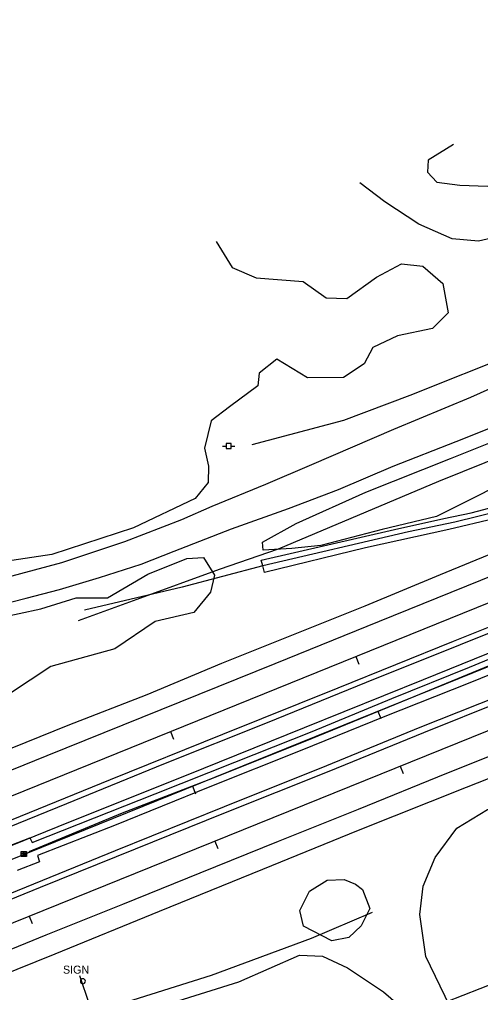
# Model space of a CAD drawing. Extents: x 1901471 to 1963503, y 756461 to 799997.
# Drawn here: x 1938243.6 to 1938474.1, y 776507.5 to 776993.8 of the extents above; entities that cross this region are included whole.
import ezdxf

# ---------------------------------------------------------------- set-up
doc = ezdxf.new("R2010")
doc.units = 0
for name, color, linetype in [('Default', 7, 'Continuous'), ('RD_EX_Bldg', 7, 'Continuous'), ('RD_EX_DR_ErosCtrl', 7, 'Continuous'), ('RD_EX_DR_Inlet', 7, 'Continuous'), ('RD_EX_Fence_Other', 7, 'Continuous'), ('RD_EX_H2O', 7, 'Continuous'), ('RD_EX_Road', 7, 'Continuous'), ('RD_EX_UT', 7, 'Continuous'), ('RD_EX_VEG', 7, 'Continuous'), ('RD_HC_Cl', 7, 'Continuous'), ('RD_HC_Data_Tic', 7, 'Continuous')]:
    doc.layers.add(name, color=color, linetype=linetype)

# ---------------------------------------------------------------- blocks, each defined once
blk = doc.blocks.new('PP')
at = {"layer": 'RD_EX_UT'}
for p, q in [((2.49, 2.51), (-2.51, 2.51)), ((-2.51, 2.51), (-2.51, -2.49)), ((2.49, -2.49), (2.49, 2.51)), ((-5.94, -0.05), (-2.47, -0.05)), ((-2.51, -2.49), (2.49, -2.49)), ((2.42, -0.05), (6.06, -0.05))]:
    blk.add_line(p, q, dxfattribs=at)
blk = doc.blocks.new('SIGNPOST')
at = {"layer": 'Default'}
for start, end in [(90, 270), (270, 90)]:
    blk.add_arc((0, 0), 0.127, start, end, dxfattribs=at)
blk = doc.blocks.new('DI')
at = {"layer": 'RD_EX_DR_Inlet'}
for p, q in [((-2.54, 0.86), (2.46, 0.86)), ((-0.84, 2.56), (-0.84, -2.44)), ((0.86, 2.56), (0.86, -2.44)), ((-2.54, -0.84), (2.46, -0.84))]:
    blk.add_line(p, q, dxfattribs=at)
blk.add_lwpolyline([(-2.54, -2.44), (-2.54, 2.56), (2.46, 2.56), (2.46, -2.44)], close=True, dxfattribs=at)

msp = doc.modelspace()

# ---------------------------------------------------------------- linework, layer by layer
at = {"layer": 'RD_EX_Bldg'}
msp.add_lwpolyline([(1938273.54, 776516.08), (1938278.43, 776501.78)], dxfattribs=at)
at = {"layer": 'RD_EX_DR_ErosCtrl'}
for points in [[(1938480.86, 776744.24), (1938458.32, 776738.99), (1938416.55, 776729.75), (1938366.08, 776717.42), (1938365.32, 776720.82), (1938364.37, 776723.58), (1938431.06, 776738.86), (1938455.86, 776744.33), (1938469.46, 776747.19), (1938490.33, 776752.65)], [(1938237.63, 776580.49), (1938248.78, 776584.8), (1938249.89, 776582.42), (1938273.05, 776591.69), (1938311.48, 776606.9), (1938351.32, 776622.65), (1938389.94, 776637.98), (1938429.82, 776654.53), (1938468.56, 776670.04), (1938505.02, 776685.1)], [(1938504.14, 776676.61), (1938467.96, 776661.93), (1938426.25, 776645.4), (1938383.9, 776628.37), (1938338.79, 776610.29), (1938291.04, 776590.98), (1938252.53, 776575.97), (1938253.68, 776572.89), (1938242.39, 776568.45)]]:
    msp.add_lwpolyline(points, dxfattribs=at)
at = {"layer": 'RD_EX_Fence_Other'}
for points in [[(1938371.89, 776469.62), (1938473.9, 776509.49), (1938828.47, 776650.79), (1938890.66, 776675.76), (1938960.78, 776706.99), (1939045.13, 776749.18), (1939124.5, 776793.2), (1939199.28, 776837.93), (1939287.29, 776895.44), (1939375.36, 776957.21), (1939430.35, 777000.11), (1939500.72, 777057.4), (1939554.93, 777106.48), (1939618.62, 777166.25), (1939674.64, 777223.21), (1939718.34, 777271.16), (1939766.12, 777324.68), (1939815.76, 777383.6)], [(1938006.39, 776486.28), (1938073.78, 776513.52), (1938135.19, 776538.25), (1938206.03, 776567.51), (1938268.27, 776592.74), (1938327.05, 776616.1), (1938386.13, 776639.89), (1938445.57, 776663.96), (1938490.44, 776682.15), (1938534.92, 776699.83), (1938594.14, 776723.76), (1938641.11, 776742.44), (1938697.9, 776765.4), (1938771.51, 776794.98), (1938801.75, 776807.04), (1938830.55, 776819.74), (1938859.48, 776832.79), (1938888.98, 776846.37), (1938918.1, 776860.26)], [(1938273.09, 776693.39), (1938302.46, 776704.02), (1938343.56, 776719.12), (1938373.19, 776729.3), (1938453.33, 776763.04), (1938582.79, 776815.16), (1938655.75, 776845.78), (1938687.81, 776858.61)]]:
    msp.add_lwpolyline(points, dxfattribs=at)
at = {"layer": 'RD_EX_H2O'}
for points in [[(1938918.22, 776925.7), (1938889.38, 776910.75), (1938862.7, 776898.08), (1938838.56, 776887.17), (1938808.48, 776873.8), (1938776.05, 776860.02), (1938751.54, 776849.28), (1938707.4, 776830.66), (1938665.36, 776813.56), (1938627.9, 776799.01), (1938576.38, 776778.36), (1938565.05, 776773.9), (1938533.82, 776763.55), (1938510.34, 776755.87), (1938483.63, 776748.12), (1938461.31, 776742.53), (1938438.09, 776737.69), (1938365.32, 776720.82), (1938324.9, 776710.17), (1938276.18, 776698.61)], [(1938595.67, 776873.2), (1938543.36, 776849.96), (1938492.22, 776827.19), (1938438.82, 776805.8), (1938405.63, 776793.39), (1938359.74, 776781.15)], [(1938906.25, 776847.47), (1938874.33, 776832.33), (1938844.48, 776819.09), (1938816.91, 776807.09), (1938791.87, 776796.65), (1938777.02, 776790.38), (1938725.74, 776769.82), (1938668.85, 776746.82), (1938624.79, 776729.59), (1938571.46, 776708.01), (1938530.96, 776691.65), (1938489.3, 776675.26), (1938437.93, 776654.15), (1938386.26, 776632.99), (1938340.39, 776614.64), (1938295.03, 776597.09), (1938248.24, 776577.85)], [(1937706.04, 776287.78), (1937774.7, 776310.22), (1937831.89, 776331.06), (1937886.09, 776351.35), (1937932.57, 776368.99), (1937976.95, 776386.35), (1938028.4, 776404.14), (1938084.94, 776426.92), (1938137.83, 776447.53), (1938191.42, 776465.95), (1938238.61, 776482.53), (1938291.44, 776501.06), (1938339.69, 776516.16), (1938389.62, 776534.62), (1938420.18, 776547.71)]]:
    msp.add_lwpolyline(points, dxfattribs=at)
at = {"layer": 'RD_EX_Road'}
for points in [[(1938232.82, 776626.98), (1938267.95, 776641.08), (1938307.52, 776656.51), (1938344.79, 776672.06), (1938382.29, 776687.1), (1938416.48, 776700.79), (1938454.14, 776716.41), (1938493.4, 776732.52), (1938554.08, 776756.6), (1938638.89, 776790.77), (1938695.97, 776813.3), (1938754.6, 776836.64), (1938778.28, 776846.14), (1938804.12, 776856.87), (1938830.11, 776868.54), (1938853.89, 776879.38), (1938883.83, 776893.49), (1938914.17, 776908.75)], [(1938205.09, 776604.86), (1938257.43, 776626.04), (1938314.46, 776648.98), (1938371.47, 776671.99), (1938423.55, 776693.11), (1938474.33, 776713.63), (1938528.84, 776735.52), (1938607.33, 776767.23), (1938647.11, 776783.15), (1938701.61, 776804.96), (1938761.33, 776828.74), (1938788.41, 776839.89), (1938812.67, 776850.29), (1938831.49, 776858.77), (1938849.89, 776867.05), (1938865.1, 776874.03), (1938882.58, 776882.15), (1938898.37, 776889.83), (1938913.63, 776897.25)], [(1938218.79, 776582.39), (1938267.33, 776602.04), (1938315.82, 776621.89), (1938367.63, 776642.5), (1938417.08, 776662.56), (1938464.16, 776681.48), (1938515.22, 776701.95), (1938564.75, 776721.81), (1938616.51, 776742.64), (1938671.43, 776764.69), (1938726.02, 776786.61), (1938767.37, 776802.96), (1938804.7, 776818.32), (1938825.73, 776827.4), (1938845.73, 776836.63), (1938864.76, 776845.32), (1938886.19, 776855.32), (1938907.31, 776865.23), (1938928.39, 776875.62)], [(1938225.91, 776588.35), (1938289.08, 776614.03), (1938345.28, 776636.68), (1938402.9, 776659.85), (1938460.54, 776683.07), (1938518.07, 776706.17), (1938578.97, 776730.86), (1938638.43, 776754.57), (1938703.51, 776780.64), (1938766.17, 776805.71), (1938782.21, 776812.23), (1938796.21, 776817.88), (1938813.77, 776825.54), (1938832.33, 776833.7), (1938850.04, 776841.81), (1938869.05, 776850.29), (1938883.93, 776857.33), (1938899.61, 776864.73), (1938914.9, 776872.08)], [(1938209.48, 776542), (1938254.11, 776560.17), (1938301.67, 776579.28), (1938345.74, 776597.08), (1938398.39, 776618.22), (1938445.73, 776637.48), (1938485.61, 776653.52), (1938536.37, 776673.87), (1938581.84, 776692.34), (1938629.74, 776711.39), (1938674.23, 776729.43), (1938724.07, 776749.41), (1938777.94, 776770.81), (1938808.93, 776783.63), (1938836.83, 776795.66), (1938851.15, 776802.01), (1938863.72, 776807.65), (1938876.86, 776813.71), (1938886.46, 776818.14), (1938897.38, 776823.15), (1938909.79, 776829.07), (1938922.88, 776835.46)], [(1938914.62, 776834.5), (1938891.01, 776823.35), (1938865.68, 776811.64), (1938837.91, 776799.22), (1938811.77, 776787.91), (1938776.86, 776773.5), (1938716.4, 776749.3), (1938659.42, 776726.42), (1938605.08, 776704.88), (1938550.56, 776682.71), (1938492.99, 776659.51), (1938443.74, 776640.04), (1938397.04, 776620.88), (1938345.92, 776600.35), (1938291.43, 776578.3), (1938238.86, 776556.91)], [(1938507.82, 776822.18), (1938469.13, 776804.83), (1938430.7, 776788.85), (1938389.7, 776771.14), (1938366.68, 776761.33), (1938339.82, 776750.46), (1938324.62, 776743.82), (1938296.17, 776732.68), (1938264.57, 776722.26), (1938237.23, 776714.9)], [(1938922.04, 776809.13), (1938900.16, 776798.83), (1938880.94, 776789.84), (1938857.37, 776779.24), (1938837.51, 776770.52), (1938815.16, 776761.02), (1938786.44, 776749.34), (1938734.82, 776728.77), (1938687, 776709.56), (1938639.75, 776690.49), (1938588.66, 776670), (1938543.53, 776651.78), (1938496.03, 776632.55), (1938457.11, 776616.97), (1938412.98, 776599.04), (1938373, 776583.04), (1938333.75, 776567.21), (1938295.05, 776551.57), (1938256.76, 776536.13), (1938218.71, 776520.66)], [(1938913.49, 776793.82), (1938889.36, 776782.45), (1938865.05, 776771.13), (1938840.57, 776760.8), (1938812.74, 776748.88), (1938789.6, 776739.5), (1938728.67, 776715.28), (1938673.8, 776693.08), (1938626.31, 776674.08), (1938579.21, 776655.04), (1938521.93, 776631.72), (1938467, 776610.06), (1938412.88, 776588.48), (1938365.19, 776569), (1938313.47, 776548.07), (1938261.24, 776526.62), (1938214.49, 776507.87)], [(1938224.53, 776699.01), (1938247, 776704.54), (1938263.69, 776708.91), (1938283.65, 776714.95), (1938304.46, 776721.65), (1938320.91, 776728.11), (1938349.62, 776739.32), (1938378.2, 776749.44), (1938403.17, 776758.84), (1938430.5, 776770.49), (1938461.98, 776782.93), (1938494.98, 776796.09)]]:
    msp.add_lwpolyline(points, dxfattribs=at)
at = {"layer": 'RD_EX_VEG'}
for points in [[(1938460.67, 776931.27), (1938448.02, 776923.54), (1938447.59, 776917.48), (1938452.27, 776912.52), (1938463.73, 776910.91), (1938477.64, 776910.51), (1938492.09, 776914.14), (1938506.87, 776923.87), (1938510.54, 776934.17), (1938513.34, 776940.29), (1938520.23, 776946.71), (1938533.77, 776945.45), (1938539.4, 776934.75), (1938536.36, 776925.26), (1938525.91, 776915.43), (1938526.44, 776901.98), (1938525.18, 776893.6), (1938507.08, 776891.37), (1938490.49, 776886.95), (1938473.04, 776883.07), (1938460.02, 776884.22), (1938443.34, 776891.54), (1938426.35, 776902.62), (1938413.73, 776912.09)], [(1938341.95, 776882.82), (1938349.87, 776869.77), (1938361.91, 776864.73), (1938385.53, 776862.89), (1938396.91, 776854.73), (1938407.27, 776854.26), (1938422.07, 776864.95), (1938434.62, 776871.72), (1938445.26, 776870.57), (1938455.26, 776861.86), (1938457.95, 776847.19), (1938450.14, 776839.3), (1938432.68, 776835.65), (1938420.21, 776829.87), (1938415.88, 776821.62), (1938405.58, 776814.79), (1938387.62, 776814.76), (1938372.3, 776824.05), (1938363.5, 776817.03), (1938362.85, 776810.73), (1938348.59, 776800.26), (1938339.47, 776793.27), (1938336.07, 776779.51), (1938338.05, 776770.6), (1938338.02, 776762.32), (1938331.52, 776754.32), (1938300.64, 776739.73), (1938259.85, 776726.44), (1938215.18, 776719.69)], [(1938458.74, 776500.75), (1938446.76, 776525.53), (1938443.75, 776546.58), (1938445.44, 776560.61), (1938451.47, 776574.95), (1938462.3, 776589.61), (1938477.59, 776599.07), (1938497.82, 776603.35), (1938519.88, 776605.82), (1938540.9, 776610.89), (1938557.16, 776613.58), (1938574.53, 776626.57), (1938602.49, 776640.94), (1938640.72, 776653.06), (1938709.43, 776680.39), (1938740.57, 776687.6), (1938771.57, 776701.12), (1938789.16, 776706.41), (1938800.29, 776716.74), (1938832.35, 776730.22), (1938860.08, 776734.51), (1938891.18, 776751.85), (1938916.65, 776769.19)], [(1938221.56, 776692.29), (1938254.2, 776699.31), (1938271.88, 776704.79), (1938287.64, 776704.74), (1938307.84, 776716.64), (1938327.3, 776724.43), (1938335.69, 776724.92), (1938341.12, 776716.12), (1938339.14, 776707.54), (1938330.76, 776697.51), (1938311.43, 776692.96), (1938291.35, 776679.2), (1938259.22, 776670.48), (1938238.61, 776656.83)], [(1938241.01, 776476.75), (1938289.99, 776493), (1938353.25, 776512.91), (1938383.56, 776526.15), (1938395.18, 776525.72), (1938407.68, 776519.91), (1938425.69, 776507.88), (1938437.86, 776497.32), (1938442.6, 776485.87), (1938438.41, 776473.7), (1938426.6, 776466.27), (1938409.17, 776459.77), (1938394.2, 776455.05), (1938390.53, 776445.16), (1938382.47, 776443.84), (1938373.4, 776451.02), (1938347.69, 776444.55), (1938325.13, 776436.16), (1938306.55, 776432.54), (1938280.13, 776425.47), (1938263.19, 776417.74), (1938217.69, 776401.12)]]:
    msp.add_lwpolyline(points, dxfattribs=at)
for points in [[(1938486.08, 776785.23), (1938527.42, 776802.72), (1938565.48, 776818.43), (1938586.21, 776826.24), (1938593.63, 776824.76), (1938597.66, 776818.27), (1938594.76, 776809.63), (1938574.4, 776794.97), (1938523.55, 776773.03), (1938493.49, 776766.73), (1938475.18, 776756.86), (1938452.1, 776745.4), (1938424.94, 776738.98), (1938394.33, 776730.86), (1938379.77, 776729.49), (1938365.38, 776728.5), (1938365.05, 776732.51), (1938381.94, 776741.96), (1938416.74, 776757.48), (1938459.09, 776774.42), (1938484.17, 776784.46)], [(1938415.08, 776559), (1938418.75, 776549.45), (1938414.53, 776540.92), (1938408.34, 776534.95), (1938399.73, 776533.41), (1938385.56, 776540.62), (1938383.83, 776548.51), (1938388.55, 776558.19), (1938397.48, 776563.67), (1938405.92, 776564.03), (1938411.63, 776561.7)]]:
    msp.add_lwpolyline(points, close=True, dxfattribs=at)
at = {"layer": 'RD_HC_Cl'}
for p, q in [((1938541.05, 776727.63), (1929630.2, 773125.03)), ((1938552.08, 776700.34), (1929639.84, 773096.99)), ((1938563.17, 776672.89), (1929646.86, 773068.07))]:
    msp.add_line(p, q, dxfattribs=at)
at = {"layer": 'RD_HC_Data_Tic'}
for p, q in [((1938411.81, 776675.38), (1938413.31, 776671.67)), ((1938422.84, 776648.09), (1938424.34, 776644.38)), ((1938319.1, 776637.89), (1938320.6, 776634.19)), ((1938433.93, 776620.64), (1938435.43, 776616.94)), ((1938330.13, 776610.61), (1938331.63, 776606.9)), ((1938341.22, 776583.16), (1938342.72, 776579.45)), ((1938248.51, 776545.68), (1938250.01, 776541.97))]:
    msp.add_line(p, q, dxfattribs=at)

# ---------------------------------------------------------------- block references
at = {"layer": 'Default', "xscale": 0.5039370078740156, "yscale": 0.5039370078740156}
msp.add_blockref('PP', (1938348.18, 776780.59), dxfattribs=at)
at = {"layer": 'RD_EX_Bldg', "xscale": 9.84251968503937, "yscale": 9.84251968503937}
msp.add_blockref('SIGNPOST', (1938275.3, 776513.17), dxfattribs=at)
at = {"layer": 'RD_EX_DR_Inlet', "xscale": 0.5039370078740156, "yscale": 0.5039370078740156}
msp.add_blockref('DI', (1938245.79, 776576.73), dxfattribs=at)

# ---------------------------------------------------------------- texts
at = {"layer": 'RD_EX_Road'}
msp.add_text('SIGN', height=4, dxfattribs=at).set_placement((1938265.36, 776516.96))

doc.saveas('drawing.dxf')
